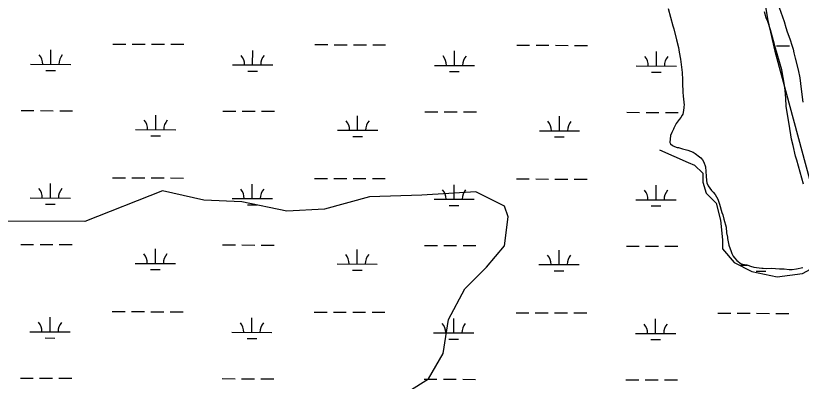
# Model space of a CAD drawing. Extents: x 3161665 to 3199565, y 885729 to 911164.
# Drawn here: x 3172459 to 3174412, y 895404 to 896313 of the extents above; entities that cross this region are included whole.
import ezdxf

# ---------------------------------------------------------------- set-up
doc = ezdxf.new("R2010")
doc.units = 0
for name, color, linetype in [('V-SITE-VEGE', 7, 'Continuous'), ('V-TOPO-SHOR', 7, 'Continuous'), ('V-WETL-SWMP', 7, 'Continuous')]:
    doc.layers.add(name, color=color, linetype=linetype)

msp = doc.modelspace()

# ---------------------------------------------------------------- linework, layer by layer
at = {"layer": 'V-SITE-VEGE'}
msp.add_lwpolyline([(3174353.7, 896446.2), (3174354.5, 896427.2), (3174356, 896413.8), (3174350.2, 896390.5), (3174347.5, 896377.7), (3174347.9, 896368.3), (3174350.3, 896353.9), (3174353.5, 896342.8), (3174357.5, 896333), (3174369.8, 896298.3), (3174373.6, 896283.6), (3174377.2, 896272.4), (3174383.8, 896255.1), (3174390, 896237.3), (3174392.1, 896229.3), (3174393.4, 896220.8), (3174396.7, 896207.4), (3174404.7, 896178.3), (3174408.7, 896158.6), (3174412.1, 896129.9), (3174416.2, 896097.6)], dxfattribs=at)
at = {"layer": 'V-TOPO-SHOR'}
for points in [[(3173437.8, 901270), (3173472.6, 900714.6), (3173502.6, 900400.5), (3173540.7, 900107.9), (3173696.1, 899521.1), (3173813.2, 898842.7), (3173897.8, 898618.7), (3173944.3, 898383.5), (3174056.2, 898405.7), (3174317.5, 897120.3), (3174410.6, 896685.9), (3174403.7, 896621), (3174354.3, 896540.6), (3174320.5, 896435.4), (3174318.1, 896366), (3174329.1, 896301.1), (3174346.9, 896225), (3174364.6, 896157.8), (3174520.1, 895584.5)], [(3174059.8, 895979.4), (3174131.4, 895947.9), (3174147.1, 895941.2), (3174167.2, 895921), (3174167.1, 895898.6), (3174176, 895871.7), (3174200.6, 895847), (3174211.7, 895804.5), (3174216, 895755.2), (3174216, 895732.8), (3174245, 895699.2), (3174289.7, 895676.7), (3174352.4, 895663.2), (3174415.1, 895672), (3174453.2, 895692), (3174486.8, 895712.1), (3174509.1, 895707.6), (3174589.7, 895711.9), (3174636.7, 895714), (3174706.1, 895711.6), (3174746.4, 895720.5), (3174746.4, 895720.5)], [(3173436.3, 895378.7), (3173485.6, 895409.9), (3173521.6, 895472.5), (3173535.2, 895557.5), (3173575.6, 895633.5), (3173629.5, 895687.1), (3173674.3, 895740.8), (3173683.5, 895812.4), (3173674.6, 895839.2), (3173603, 895875.2), (3173468.7, 895866.5), (3173338.9, 895862.4), (3173226.9, 895831.3), (3173132.9, 895827), (3173021, 895849.6), (3172927, 895854.3), (3172824.1, 895876.9), (3172631.4, 895801.2), (3172434.5, 895801.7)]]:
    msp.add_lwpolyline(points, dxfattribs=at)
at = {"layer": 'V-WETL-SWMP'}
for p, q in [((3172546.3, 896192), (3172546.4, 896228)), ((3172701, 896242.3), (3172733, 896242.3)), ((3172749, 896242.2), (3172781, 896242.1)), ((3172797, 896242.1), (3172829, 896242)), ((3172845, 896241.9), (3172877, 896241.9)), ((3173048.2, 896190.6), (3173048.3, 896226.6)), ((3173202.9, 896241), (3173234.9, 896240.9)), ((3173250.9, 896240.8), (3173282.9, 896240.7)), ((3173298.9, 896240.7), (3173330.9, 896240.6)), ((3173346.9, 896240.6), (3173378.9, 896240.5)), ((3173704.8, 896239.6), (3173736.8, 896239.5)), ((3173752.8, 896239.4), (3173784.8, 896239.3)), ((3173800.8, 896239.3), (3173832.8, 896239.2)), ((3173848.8, 896239.2), (3173880.8, 896239.1)), ((3174350.7, 896237.8), (3174382.7, 896237.7)), ((3173550.1, 896189.3), (3173550.2, 896225.3)), ((3174052, 896187.9), (3174052.1, 896223.9)), ((3172496.3, 896192.2), (3172596.3, 896191.9)), ((3172998.2, 896190.8), (3173098.2, 896190.5)), ((3173500.1, 896189.4), (3173600.1, 896189.1)), ((3174002, 896188), (3174102, 896187.7)), ((3172534.2, 896176.6), (3172558.2, 896176.6)), ((3173036.1, 896175.2), (3173060.1, 896175.2)), ((3173538, 896173.9), (3173562, 896173.8)), ((3174039.9, 896172.5), (3174063.9, 896172.4)), ((3172472.5, 896076.8), (3172504.5, 896076.7)), ((3172520.5, 896076.7), (3172552.5, 896076.6)), ((3172568.5, 896076.5), (3172600.5, 896076.4)), ((3172974.4, 896075.4), (3173006.4, 896075.3)), ((3173022.4, 896075.3), (3173054.4, 896075.2)), ((3173070.4, 896075.1), (3173102.4, 896075.1)), ((3173476.4, 896074), (3173508.4, 896073.9)), ((3173524.4, 896073.9), (3173556.4, 896073.8)), ((3173572.4, 896073.8), (3173604.4, 896073.7)), ((3173978.3, 896072.6), (3174010.3, 896072.5)), ((3174026.3, 896072.5), (3174058.3, 896072.4)), ((3174074.3, 896072.4), (3174106.3, 896072.3)), ((3172807.3, 896029.4), (3172807.4, 896065.4)), ((3173309.2, 896028.1), (3173309.3, 896064.1)), ((3173811.1, 896026.7), (3173811.2, 896062.7)), ((3172757.3, 896029.6), (3172857.3, 896029.3)), ((3172795.2, 896014), (3172819.2, 896014)), ((3173259.2, 896028.2), (3173359.2, 896027.9)), ((3173297.1, 896012.7), (3173321.1, 896012.6)), ((3173761.1, 896026.8), (3173861.1, 896026.5)), ((3173799, 896011.3), (3173823, 896011.2)), ((3172545.3, 895859.4), (3172545.4, 895895.4)), ((3172700.1, 895909.7), (3172732.1, 895909.6)), ((3172748.1, 895909.5), (3172780.1, 895909.4)), ((3172796.1, 895909.4), (3172828.1, 895909.3)), ((3172844.1, 895909.3), (3172876.1, 895909.2)), ((3173047.3, 895858), (3173047.4, 895894)), ((3173202, 895908.3), (3173234, 895908.2)), ((3173250, 895908.1), (3173282, 895908.1)), ((3173298, 895908), (3173330, 895907.9)), ((3173346, 895907.9), (3173378, 895907.8)), ((3173703.9, 895906.9), (3173735.9, 895906.8)), ((3173751.9, 895906.8), (3173783.9, 895906.7)), ((3173799.9, 895906.6), (3173831.9, 895906.5)), ((3173847.9, 895906.5), (3173879.9, 895906.4)), ((3173549.2, 895856.6), (3173549.3, 895892.6)), ((3174051.1, 895855.2), (3174051.2, 895891.2)), ((3172495.3, 895859.5), (3172595.3, 895859.2)), ((3172997.3, 895858.1), (3173097.3, 895857.8)), ((3173499.2, 895856.7), (3173599.2, 895856.4)), ((3174001.1, 895855.3), (3174101.1, 895855.1)), ((3172533.3, 895844), (3172557.3, 895843.9)), ((3173035.2, 895842.6), (3173059.2, 895842.5)), ((3173537.1, 895841.2), (3173561.1, 895841.1)), ((3174039, 895839.8), (3174063, 895839.7)), ((3172471.6, 895744.1), (3172503.6, 895744)), ((3172519.6, 895744), (3172551.6, 895743.9)), ((3172567.6, 895743.9), (3172599.6, 895743.8)), ((3172973.5, 895742.7), (3173005.5, 895742.6)), ((3173021.5, 895742.6), (3173053.5, 895742.5)), ((3173069.5, 895742.5), (3173101.5, 895742.4)), ((3173475.4, 895741.4), (3173507.4, 895741.3)), ((3173523.4, 895741.2), (3173555.4, 895741.1)), ((3173571.4, 895741.1), (3173603.4, 895741)), ((3173977.3, 895740), (3174009.3, 895739.9)), ((3174025.3, 895739.8), (3174057.3, 895739.7)), ((3174073.3, 895739.7), (3174105.3, 895739.6)), ((3172806.3, 895696.8), (3172806.4, 895732.8)), ((3173308.2, 895695.4), (3173308.3, 895731.4)), ((3173810.1, 895694), (3173810.2, 895730)), ((3172756.3, 895696.9), (3172856.3, 895696.6)), ((3172794.3, 895681.4), (3172818.3, 895681.3)), ((3173258.2, 895695.5), (3173358.2, 895695.2)), ((3173296.2, 895680), (3173320.2, 895679.9)), ((3173760.1, 895694.1), (3173860.1, 895693.9)), ((3174262.1, 895692.7), (3174277.9, 895692.7)), ((3173798.1, 895678.6), (3173822.1, 895678.5)), ((3174300, 895677.2), (3174324, 895677.1)), ((3172544.4, 895526.7), (3172544.5, 895562.7)), ((3172699.2, 895577), (3172731.2, 895576.9)), ((3172747.2, 895576.9), (3172779.2, 895576.8)), ((3172795.2, 895576.7), (3172827.2, 895576.6)), ((3172843.2, 895576.6), (3172875.2, 895576.5)), ((3173201.1, 895575.6), (3173233.1, 895575.5)), ((3173249.1, 895575.5), (3173281.1, 895575.4)), ((3173297.1, 895575.3), (3173329.1, 895575.3)), ((3173345.1, 895575.2), (3173377.1, 895575.1)), ((3173703, 895574.2), (3173735, 895574.1)), ((3173751, 895574.1), (3173783, 895574)), ((3173799, 895574), (3173831, 895573.9)), ((3173847, 895573.8), (3173879, 895573.7)), ((3174204.9, 895572.8), (3174236.9, 895572.7)), ((3174252.9, 895572.7), (3174284.9, 895572.6)), ((3174300.9, 895572.6), (3174332.9, 895572.5)), ((3174348.9, 895572.4), (3174380.9, 895572.3)), ((3173046.3, 895525.3), (3173046.4, 895561.3)), ((3173548.2, 895523.9), (3173548.3, 895559.9)), ((3174050.1, 895522.5), (3174050.2, 895558.5)), ((3172494.4, 895526.8), (3172594.4, 895526.5)), ((3172996.3, 895525.4), (3173096.3, 895525.2)), ((3173498.2, 895524), (3173598.2, 895523.8)), ((3172532.4, 895511.3), (3172556.4, 895511.2)), ((3173034.3, 895509.9), (3173058.3, 895509.8)), ((3173536.2, 895508.5), (3173560.2, 895508.4)), ((3174000.1, 895522.7), (3174100.1, 895522.4)), ((3174038.1, 895507.1), (3174062.1, 895507.1)), ((3172470.7, 895411.5), (3172502.7, 895411.4)), ((3172518.7, 895411.3), (3172550.7, 895411.2)), ((3172566.7, 895411.2), (3172598.7, 895411.1)), ((3172972.6, 895410.1), (3173004.6, 895410)), ((3173020.6, 895409.9), (3173052.6, 895409.8)), ((3173068.6, 895409.8), (3173100.6, 895409.7)), ((3173474.5, 895408.7), (3173506.5, 895408.6)), ((3173522.5, 895408.5), (3173554.5, 895408.5)), ((3173570.5, 895408.4), (3173602.5, 895408.3)), ((3173976.4, 895407.3), (3174008.4, 895407.2)), ((3174024.4, 895407.2), (3174056.4, 895407.1)), ((3174072.4, 895407), (3174104.4, 895406.9))]:
    msp.add_line(p, q, dxfattribs=at)
for points in [[(3174081.3, 896330.9), (3174093, 896287.6), (3174095.1, 896280.4), (3174102.2, 896252.7), (3174106.6, 896234), (3174108.8, 896222.3), (3174111.8, 896204.8), (3174115.9, 896171.6), (3174116.1, 896167.1), (3174117, 896157.7), (3174117.3, 896150.9), (3174116.6, 896144.6), (3174117.5, 896123.8), (3174118.1, 896119.8), (3174118.3, 896116.2), (3174118.9, 896112.6), (3174120.7, 896090.5), (3174120.4, 896086.9), (3174120.5, 896083.8), (3174118.8, 896072.4), (3174117.6, 896067.8), (3174115.9, 896065.1), (3174113, 896059.5), (3174108.7, 896054.8), (3174100.9, 896045)], [(3174417.9, 895893.6), (3174400.9, 895953.8), (3174397.8, 895963.6), (3174391.7, 895990.4), (3174387.9, 896006.1), (3174381.8, 896043.3), (3174375, 896087.2), (3174373.7, 896107.5), (3174372, 896126.8), (3174370.5, 896139.9), (3174367.5, 896159.2), (3174363.5, 896177.9), (3174346.1, 896238.2), (3174342.9, 896250.2), (3174335.8, 896277.9), (3174328.7, 896298.4), (3174325.1, 896307.7), (3174320.9, 896322.4)], [(3174100.9, 896045), (3174095.1, 896033.5), (3174094.3, 896030.3), (3174090.2, 896022), (3174087.3, 896014.7), (3174085.8, 895997.4), (3174087.3, 895993.9), (3174092.4, 895990), (3174097, 895987.5), (3174103.9, 895985.1), (3174107.1, 895984.8), (3174117.1, 895982.1), (3174129.9, 895978.1), (3174143.7, 895973.2), (3174148.8, 895970.3), (3174159.5, 895962.2), (3174162.8, 895959.1), (3174167, 895954.8), (3174170, 895948.2), (3174174.1, 895936.6), (3174175.5, 895914.1), (3174176.4, 895903.3), (3174177.1, 895897), (3174180.6, 895889.9), (3174188.8, 895878.5), (3174193.5, 895873.8), (3174198.2, 895868.1), (3174201.6, 895862.4), (3174205, 895856.2), (3174209.2, 895843.7), (3174215, 895823.6), (3174217.5, 895817.4), (3174219.7, 895807.1), (3174225.6, 895787.1), (3174226.6, 895773.1), (3174228.4, 895761.9), (3174228.5, 895758.8), (3174232, 895742.2), (3174238, 895726.6), (3174239.2, 895721.3), (3174243, 895714.7), (3174245.9, 895710.7), (3174252.1, 895704.2), (3174262.8, 895696.1), (3174271, 895693.7), (3174276.5, 895693), (3174279.6, 895692.3), (3174285.6, 895690.3), (3174294.3, 895687), (3174313.8, 895684.7), (3174317.4, 895684.8), (3174326.9, 895684.3), (3174338.2, 895684.8), (3174357.7, 895683.4), (3174369.4, 895683), (3174382.1, 895681.7), (3174389.8, 895682), (3174400.1, 895682.9), (3174416.2, 895686.7)]]:
    msp.add_lwpolyline(points, dxfattribs=at)
for centre, start, end in [((3172491, 896192.7), 359.0698, 40.6135), ((3172601.5, 896192.3), 139.0698, 180.6135), ((3172992.9, 896191.3), 359.0698, 40.6135), ((3173103.4, 896191), 139.0698, 180.6135), ((3173494.8, 896189.9), 359.0698, 40.6135), ((3173605.3, 896189.6), 139.0698, 180.6135), ((3173996.7, 896188.5), 359.0698, 40.6135), ((3174107.2, 896188.2), 139.0698, 180.6135), ((3172752, 896030.1), 359.0698, 40.6135), ((3172862.5, 896029.8), 139.0698, 180.6135), ((3173253.9, 896028.7), 359.0698, 40.6135), ((3173364.4, 896028.4), 139.0698, 180.6135), ((3173755.8, 896027.3), 359.0698, 40.6135), ((3173866.3, 896027), 139.0698, 180.6135), ((3172490.1, 895860), 359.0698, 40.6135), ((3172600.6, 895859.7), 139.0698, 180.6135), ((3172992, 895858.6), 359.0698, 40.6135), ((3173102.5, 895858.3), 139.0698, 180.6135), ((3173493.9, 895857.2), 359.0698, 40.6135), ((3173604.4, 895856.9), 139.0698, 180.6135), ((3173995.8, 895855.8), 359.0698, 40.6135), ((3174106.3, 895855.5), 139.0698, 180.6135), ((3172751.1, 895697.4), 359.0698, 40.6135), ((3172861.6, 895697.1), 139.0698, 180.6135), ((3173253, 895696), 359.0698, 40.6135), ((3173363.5, 895695.7), 139.0698, 180.6135), ((3173754.9, 895694.6), 359.0698, 40.6135), ((3173865.4, 895694.3), 139.0698, 180.6135), ((3172489.2, 895527.3), 359.0698, 40.6135), ((3172599.7, 895527), 139.0698, 180.6135), ((3172991.1, 895525.9), 359.0698, 40.6135), ((3173101.6, 895525.6), 139.0698, 180.6135), ((3173493, 895524.5), 359.0698, 40.6135), ((3173603.5, 895524.2), 139.0698, 180.6135), ((3173994.9, 895523.1), 359.0698, 40.6135), ((3174105.4, 895522.8), 139.0698, 180.6135)]:
    msp.add_arc(centre, 35.2, start, end, dxfattribs=at)

doc.saveas('drawing.dxf')
